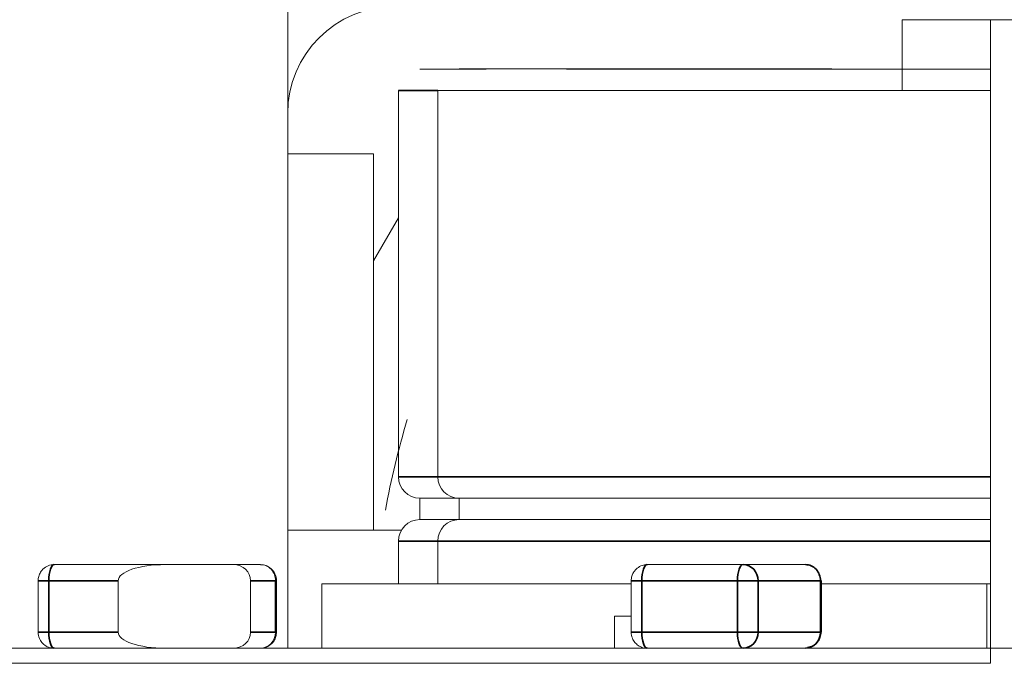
# Model space of a CAD drawing. Header units: millimetres. Extents: x 4 to 1188, y 1 to 840.
# Tile 279 of 299: x 900.153 to 901.465, y 493.929 to 494.8. Entities that reach past the tile are written whole.
import ezdxf

# ---------------------------------------------------------------- set-up
doc = ezdxf.new("R2010")
doc.units = ezdxf.units.MM
doc.layers.add('1', color=7, linetype='Continuous')
doc.styles.add('Arial Unicode MS', font='Arial Unicode MS')
doc.dimstyles.get("Standard").update_dxf_attribs({"dimtxt": 0.18, "dimasz": 0.18, "dimexe": 0.18, "dimexo": 0.0625, "dimgap": 0.09, "dimtad": 0, "dimtih": 1, "dimtoh": 1, "dimdec": 4, "dimzin": 0, "dimdsep": 46, "dimtxsty": 'Standard', "dimcen": 0.09, "dimadec": 0, "dimazin": 0, "dimtfac": 1, "dimtdec": 4, "dimtofl": 0, "dimtmove": 0, "dimatfit": 3, "dimfxl": 0, "dimtolj": 1, "dimtzin": 0, "dimarcsym": 0})

# ---------------------------------------------------------------- blocks, each defined once
blk = doc.blocks.new('_U18')
at = {"layer": '1', "color": 18, "lineweight": 35}
for p, q in [((919.3673, 499.3819), (938.1657, 499.3819)), ((936.1657, 499.3819), (936.1657, 485.8009)), ((891.0282, 485.8009), (938.1657, 485.8009))]:
    blk.add_line(p, q, dxfattribs=at)
at = {"layer": '1', "color": 18, "lineweight": 70}
for points in [[(936.1657, 499.3819), (936.9416, 495.8819), (935.3897, 495.8819)], [(936.1657, 485.8009), (935.3897, 489.3009), (936.9416, 489.3009)]]:
    blk.add_solid(points, dxfattribs=at)
at = {"layer": '1', "color": 18, "linetype": 'Continuous', "lineweight": 13, "insert": (935.7128, 490.5456), "char_height": 3, "attachment_point": 7, "rotation": 90, "line_spacing_factor": 1.047437, "style": 'Arial Unicode MS'}
blk.add_mtext('\\fArial Unicode MS|b0|i0;\\W1.0000;95', dxfattribs=at)

msp = doc.modelspace()

# ---------------------------------------------------------------- hatches: boundary and pattern name
at = {"layer": '1', "linetype": 'Continuous', "lineweight": 35}
h = msp.add_hatch(dxfattribs=at)
h.set_pattern_fill('ANSI31', color=154, scale=1.55, angle=-2.13e-14, style=0)
h.paths.add_polyline_path([(910.7602, 492.2676), (910.7602, 491.839), (908.053, 491.839), (908.053, 492.2676)], flags=0)
edge = h.paths.add_edge_path(flags=0)
edge.add_arc((921.8244, 497.8176), 0.5429, 0, 90, ccw=False)
edge.add_line((922.3673, 497.8176), (922.3673, 496.1247))
edge.add_line((922.3673, 496.1247), (921.9387, 496.1247))
edge.add_line((921.9387, 496.1247), (921.9387, 497.8176))
edge.add_arc((921.8244, 497.8176), 0.1143, 360, 450)
edge.add_line((921.8244, 497.9319), (920.3959, 497.9319))
edge.add_line((920.3959, 497.9319), (920.3959, 498.3605))
edge.add_line((920.3959, 498.3605), (921.8244, 498.3605))
edge = h.paths.add_edge_path(flags=0)
edge.add_arc((900.6244, 497.8176), 0.1143, 90, 180)
edge.add_line((900.5101, 497.8176), (900.5101, 496.1247))
edge.add_line((900.5101, 496.1247), (900.0816, 496.1247))
edge.add_line((900.0816, 496.1247), (900.0816, 497.8176))
edge.add_arc((900.6244, 497.8176), 0.5429, 90, 180, ccw=False)
edge.add_line((900.6244, 498.3605), (902.053, 498.3605))
edge.add_line((902.053, 498.3605), (902.053, 497.9319))
edge.add_line((902.053, 497.9319), (900.6244, 497.9319))
h.paths.add_polyline_path([(911.6887, 491.839), (911.6887, 492.2676), (914.3959, 492.2676), (914.3959, 491.839)], flags=0)
h = msp.add_hatch(dxfattribs=at)
h.set_pattern_fill('ANSI31', color=154, scale=1.55, angle=-2.13e-14, style=0)
h.paths.add_polyline_path([(901.4463, 494.7997), (903.3634, 494.7997), (903.3634, 493.9426), (903.7811, 493.9426), (903.7811, 493.7283), (895.8101, 493.7283), (895.8101, 493.4612), (895.0961, 493.4612), (895.0961, 493.7283), (894.9092, 493.7283), (894.9092, 493.9426), (901.4463, 493.9426)], flags=0)
h = msp.add_hatch(dxfattribs=at)
h.set_pattern_fill('ANSI31', color=154, scale=1.55, angle=29.9848, style=0)
h.paths.add_polyline_path([(905.1948, 493.7283), (905.1948, 493.9624), (905.8695, 493.9624), (905.8695, 493.7283)], flags=0)
h.paths.add_polyline_path([(894.9092, 493.7283), (894.9092, 493.9624), (902.8747, 493.9624), (902.8747, 493.7283)], flags=0)
h.paths.add_polyline_path([(903.0145, 493.7283), (903.0145, 493.9624), (904.7935, 493.9624), (904.7935, 493.7283)], flags=0)

# ---------------------------------------------------------------- linework, layer by layer
at = {"layer": '1', "color": 154, "linetype": 'Continuous', "lineweight": 13}
for p, q in [((900.5101, 493.9623), (900.5101, 495.4105)), ((901.3286, 494.7997), (901.3286, 494.7052)), ((901.3286, 494.7997), (901.4463, 494.7997)), ((901.4463, 493.9426), (901.4463, 494.7997)), ((901.4463, 494.7997), (903.3634, 494.7997)), ((900.6576, 494.7052), (900.6576, 494.1909)), ((900.7099, 494.7052), (900.7099, 494.1909)), ((900.7099, 494.7052), (901.4463, 494.7052)), ((900.6244, 494.6212), (900.5101, 494.6212)), ((900.6244, 494.6212), (900.6244, 494.1195)), ((900.6576, 494.5357), (900.6244, 494.4783)), ((900.6862, 494.1624), (900.6862, 494.1338)), ((900.7385, 494.1624), (900.6862, 494.1624)), ((900.7385, 494.1624), (900.7385, 494.1338)), ((900.7385, 494.1624), (901.4463, 494.1624)), ((900.7385, 494.1338), (900.6862, 494.1338)), ((900.7385, 494.1338), (901.4463, 494.1338)), ((900.6614, 494.1195), (900.5101, 494.1195)), ((900.6576, 494.1052), (900.6576, 494.0481)), ((900.7099, 494.1052), (900.7099, 494.0481)), ((900.1991, 494.0738), (900.2455, 494.0738)), ((900.3469, 494.0738), (900.1991, 494.0738)), ((900.2455, 494.0738), (900.3172, 494.0738)), ((900.3251, 494.0738), (900.3172, 494.0738)), ((900.3276, 494.0741), (900.3244, 494.0741)), ((900.3244, 494.0741), (900.3249, 494.0741)), ((900.3251, 494.0738), (900.3251, 494.0741)), ((900.3313, 494.0741), (900.3359, 494.0741)), ((900.336, 494.0741), (900.3355, 494.0741)), ((900.3377, 494.0741), (900.3448, 494.0741)), ((900.3399, 494.0738), (900.3399, 494.0741)), ((900.3443, 494.0738), (900.3443, 494.0741)), ((900.345, 494.0738), (900.3491, 494.0738)), ((900.3451, 494.0741), (900.3451, 494.0738)), ((900.3469, 494.0738), (900.4379, 494.0738)), ((900.3516, 494.0738), (900.3516, 494.0741)), ((900.3643, 494.0741), (900.3699, 494.0741)), ((900.3668, 494.0738), (900.4737, 494.0738)), ((900.3703, 494.0741), (900.369, 494.0741)), ((900.369, 494.0738), (900.369, 494.0741)), ((900.3713, 494.0738), (900.369, 494.0738)), ((900.3778, 494.0738), (900.3702, 494.0738)), ((900.3706, 494.0741), (900.3752, 494.0741)), ((900.3736, 494.0738), (900.3736, 494.0741)), ((900.3736, 494.0741), (900.3836, 494.0741)), ((900.3779, 494.0741), (900.3736, 494.0741)), ((900.3779, 494.0738), (900.3736, 494.0738)), ((900.3752, 494.0738), (900.3749, 494.0738)), ((900.3778, 494.0741), (900.3778, 494.0738)), ((900.3856, 494.0741), (900.3806, 494.0741)), ((900.3856, 494.0738), (900.3806, 494.0738)), ((900.3836, 494.0741), (900.3999, 494.0741)), ((900.3898, 494.0738), (900.3849, 494.0738)), ((900.3983, 494.0741), (900.3856, 494.0741)), ((900.3983, 494.0738), (900.3856, 494.0738)), ((900.3881, 494.0738), (900.3881, 494.0741)), ((900.3936, 494.0738), (900.3936, 494.0741)), ((900.3945, 494.0738), (900.3936, 494.0738)), ((900.3983, 494.0738), (900.3983, 494.0741)), ((900.3999, 494.0741), (900.3983, 494.0741)), ((900.3999, 494.0738), (900.3983, 494.0738)), ((900.3999, 494.0738), (900.3999, 494.0741)), ((900.4737, 494.0738), (900.4379, 494.0738)), ((901.1167, 494.0738), (900.9892, 494.0738)), ((901.1084, 494.0741), (901.1066, 494.0741)), ((901.1084, 494.0738), (901.1066, 494.0738)), ((901.1084, 494.0738), (901.1084, 494.0741)), ((901.1114, 494.0741), (901.1109, 494.0741)), ((901.1156, 494.0738), (901.1156, 494.0741)), ((901.1998, 494.0738), (901.1167, 494.0738)), ((901.1211, 494.0741), (901.1199, 494.0741)), ((901.1206, 494.0741), (901.1209, 494.0741)), ((901.1206, 494.0738), (901.1209, 494.0738)), ((901.1209, 494.0741), (901.1267, 494.0741)), ((901.1258, 494.0738), (901.1266, 494.0738)), ((901.1269, 494.0741), (901.1259, 494.0741)), ((901.1267, 494.0741), (901.1266, 494.0741)), ((901.1269, 494.0741), (901.1274, 494.0741)), ((901.1269, 494.0738), (901.1274, 494.0738)), ((901.1331, 494.0741), (901.1275, 494.0741)), ((901.1275, 494.0741), (901.1368, 494.0741)), ((901.1301, 494.0741), (901.1306, 494.0741)), ((901.1301, 494.0738), (901.1303, 494.0738)), ((901.1386, 494.0741), (901.1303, 494.0741)), ((901.131, 494.0741), (901.1304, 494.0741)), ((901.1304, 494.0738), (901.1304, 494.0741)), ((901.131, 494.0738), (901.1304, 494.0738)), ((901.1306, 494.0741), (901.1338, 494.0741)), ((901.1384, 494.0741), (901.134, 494.0741)), ((901.134, 494.0738), (901.134, 494.0741)), ((901.1444, 494.0741), (901.1384, 494.0741)), ((901.1384, 494.0738), (901.1384, 494.0741)), ((901.1443, 494.0741), (901.1439, 494.0741)), ((901.1444, 494.0738), (901.1439, 494.0738)), ((901.1444, 494.0738), (901.1444, 494.0741)), ((901.1472, 494.0741), (901.148, 494.0741)), ((901.1474, 494.0741), (901.1474, 494.0741)), ((901.1474, 494.0741), (901.1478, 494.0741)), ((901.1474, 494.0738), (901.1478, 494.0738)), ((901.1483, 494.0741), (901.1479, 494.0741)), ((901.1483, 494.0738), (901.1479, 494.0738)), ((901.1527, 494.0741), (901.1519, 494.0741)), ((901.1519, 494.0738), (901.1519, 494.0741)), ((901.1548, 494.0741), (901.1576, 494.0741)), ((901.158, 494.0741), (901.1576, 494.0741)), ((901.158, 494.0738), (901.1576, 494.0738)), ((901.1624, 494.0741), (901.1616, 494.0741)), ((901.1616, 494.0738), (901.1616, 494.0741)), ((901.1624, 494.0738), (901.1616, 494.0738)), ((900.1776, 494.0524), (900.1776, 493.9838)), ((900.2842, 493.9838), (900.2842, 494.0524)), ((900.4607, 494.0524), (900.4607, 493.9838)), ((900.4951, 493.9838), (900.4951, 494.0524)), ((900.9678, 494.0524), (900.9678, 493.9838)), ((901.2212, 493.9838), (901.2212, 494.0524)), ((900.5557, 494.0481), (900.9678, 494.0481)), ((900.5557, 493.9624), (900.5557, 494.0481)), ((901.2212, 494.0481), (901.4417, 494.0481)), ((901.4417, 494.0481), (901.4463, 494.0481)), ((901.4417, 493.9624), (901.4417, 494.0481)), ((900.9678, 494.0052), (900.9453, 494.0052)), ((900.9453, 493.9624), (900.9453, 494.0052)), ((894.9092, 493.9624), (902.8747, 493.9624)), ((900.4379, 493.9624), (900.3469, 493.9624)), ((900.4379, 493.9624), (900.4737, 493.9624)), ((894.9092, 493.9426), (901.4463, 493.9426))]:
    msp.add_line(p, q, dxfattribs=at)
at = {"layer": '1', "color": 154, "linetype": 'Continuous', "lineweight": 35}
for p, q in [((900.7099, 494.7052), (900.6576, 494.7052)), ((900.7099, 494.1909), (900.6576, 494.1909)), ((900.7099, 494.1909), (901.4463, 494.1909)), ((900.7099, 494.1052), (900.6576, 494.1052)), ((900.7099, 494.1052), (901.4463, 494.1052)), ((900.1917, 494.0524), (900.1776, 494.0524)), ((900.1917, 494.0524), (900.2842, 494.0524)), ((900.1917, 493.9838), (900.1917, 494.0524)), ((900.4607, 494.0524), (900.4938, 494.0524)), ((900.4938, 494.0524), (900.4951, 494.0524)), ((900.4938, 494.0524), (900.4938, 493.9838)), ((900.9819, 494.0524), (900.9678, 494.0524)), ((900.9819, 493.9838), (900.9819, 494.0524)), ((900.9819, 494.0524), (901.1094, 494.0524)), ((901.1369, 494.0524), (901.1094, 494.0524)), ((901.1094, 494.0524), (901.1094, 493.9838)), ((901.1369, 493.9838), (901.1369, 494.0524)), ((901.1369, 494.0524), (901.2199, 494.0524)), ((901.2199, 494.0524), (901.2212, 494.0524)), ((901.2199, 494.0524), (901.2199, 493.9838)), ((900.1917, 493.9838), (900.1776, 493.9838)), ((900.2842, 493.9838), (900.1917, 493.9838)), ((900.4938, 493.9838), (900.4607, 493.9838)), ((900.4938, 493.9838), (900.4951, 493.9838)), ((900.9819, 493.9838), (900.9678, 493.9838)), ((901.1094, 493.9838), (900.9819, 493.9838)), ((901.1094, 493.9838), (901.1369, 493.9838)), ((901.2199, 493.9838), (901.1369, 493.9838)), ((901.2199, 493.9838), (901.2212, 493.9838))]:
    msp.add_line(p, q, dxfattribs=at)
at = {"layer": '1', "color": 154, "linetype": 'Continuous', "lineweight": 13}
for centre, radius, start, end in [((900.653, 494.6747), 0.1429, 90, 180), ((900.6862, 494.1909), 0.0286, 180, 270), ((900.7385, 494.1909), 0.0286, 180, 270), ((900.6862, 494.1052), 0.0286, 90, 180), ((900.7385, 494.1052), 0.0286, 90, 180)]:
    msp.add_arc(centre, radius, start, end, dxfattribs=at)
at = {"layer": '1', "color": 154, "linetype": 'Continuous', "lineweight": 35}
for centre, major_axis, ratio, start_param, end_param in [((900.1991, 494.0524), (0, 0.0214), 0.34202, 0, 1.570796), ((900.9892, 494.0524), (0, 0.0214), 0.34202, 0, 1.570796), ((901.1167, 494.0524), (0, -0.0214), 0.34202, 3.141593, 4.712389), ((901.1167, 494.0524), (0, 0.0214), 0.939693, 4.712389, 6.283185), ((901.1998, 494.0524), (0, -0.0214), 0.939693, 1.570796, 3.141593), ((900.1991, 493.9838), (0, 0.0214), 0.34202, 1.570796, 3.141593), ((900.9892, 493.9838), (0, 0.0214), 0.34202, 1.570796, 3.141593), ((901.1167, 493.9838), (0, -0.0214), 0.34202, 4.712389, 6.283185), ((901.1167, 493.9838), (0, 0.0214), 0.939693, 3.141593, 4.712389), ((901.1998, 493.9838), (0, -0.0214), 0.939693, 0, 1.570796)]:
    msp.add_ellipse(centre, major_axis=major_axis, ratio=ratio, start_param=start_param, end_param=end_param, dxfattribs=at)
at = {"layer": '1', "color": 154, "linetype": 'Continuous', "lineweight": 13}
for centre, major_axis, ratio, start_param, end_param in [((900.3469, 494.0524), (-0.0627, 0), 0.34202, 4.712389, 6.283185), ((900.4379, 494.0524), (-0.0228, 0), 0.939693, 3.141593, 4.712389), ((900.4737, 494.0524), (0, -0.0214), 0.939693, 1.570796, 3.141593), ((900.3469, 493.9838), (0.0627, 0), 0.34202, 3.141593, 4.712389), ((900.4379, 493.9838), (0.0228, 0), 0.939693, 4.712389, 6.283185), ((900.4737, 493.9838), (0, -0.0214), 0.939693, 0, 1.570796)]:
    msp.add_ellipse(centre, major_axis=major_axis, ratio=ratio, start_param=start_param, end_param=end_param, dxfattribs=at)
for points, degree, knots in [([(900.7744, 494.7338), (900.7381, 494.7338), (900.7163, 494.7338), (900.6891, 494.7338), (900.6849, 494.7338), (900.6919, 494.7338)], 2, [0, 0, 0, 0.4, 0.4, 0.8, 1, 1, 1]), ([(900.7388, 494.7345), (900.7367, 494.7345), (900.7487, 494.7345), (900.7627, 494.7345), (900.7946, 494.7345), (900.8306, 494.7345), (900.8852, 494.7345), (900.934, 494.7345), (900.9924, 494.7345)], 2, [0, 0, 0, 0.260723, 0.260723, 0.521446, 0.521446, 0.782169, 0.782169, 1, 1, 1]), ([(901.2349, 494.7345), (901.1705, 494.7345), (901.1026, 494.7345), (901.0305, 494.7345), (900.9628, 494.7345), (900.9027, 494.7345), (900.8517, 494.7345), (900.8401, 494.7345), (900.8291, 494.7345)], 2, [0, 0, 0, 0.280461, 0.280461, 0.597832, 0.597832, 0.915202, 0.915202, 1, 1, 1]), ([(901.4465, 494.7338), (901.4123, 494.7338), (901.3317, 494.7338), (901.2873, 494.7338), (901.2044, 494.7338), (901.1181, 494.7338), (901.0452, 494.7338), (900.9793, 494.7338), (900.926, 494.7338), (900.8815, 494.7338)], 2, [0, 0, 0, 0.122009, 0.247437, 0.247437, 0.498291, 0.498291, 0.749146, 0.749146, 1, 1, 1]), ([(900.1986, 494.0735), (900.198, 494.0736), (900.1947, 494.0739), (900.1887, 494.0716), (900.1828, 494.067), (900.1792, 494.0611), (900.1778, 494.0563), (900.1776, 494.0533), (900.1776, 494.0524)], 3, [0, 0, 0, 0, 0.055319, 0.300234, 0.552407, 0.731697, 0.911888, 1, 1, 1, 1]), ([(900.3251, 494.0741), (900.3247, 494.0741), (900.3239, 494.0741), (900.3228, 494.0741), (900.3218, 494.0741), (900.3209, 494.0741), (900.32, 494.0741), (900.3193, 494.0741), (900.3187, 494.0741), (900.3182, 494.0741), (900.3177, 494.0741), (900.3174, 494.0741), (900.3172, 494.0741), (900.3171, 494.0741), (900.3171, 494.0741), (900.3173, 494.0741), (900.3175, 494.0741), (900.3178, 494.0741), (900.3179, 494.0741)], 3, [0, 0, 0, 0, 0.070442, 0.138089, 0.203178, 0.266139, 0.327929, 0.38919, 0.450254, 0.512347, 0.573843, 0.633933, 0.69346, 0.752479, 0.812386, 0.87307, 0.935184, 1, 1, 1, 1]), ([(900.3179, 494.0741), (900.318, 494.0741), (900.3182, 494.0741), (900.3186, 494.0741), (900.319, 494.0741), (900.3194, 494.0741), (900.3199, 494.0741), (900.3204, 494.0741), (900.321, 494.0741), (900.3216, 494.0741), (900.3223, 494.0741), (900.323, 494.0741), (900.3237, 494.0741), (900.3244, 494.0741), (900.3252, 494.0741), (900.326, 494.0741), (900.3268, 494.0741), (900.3273, 494.0741), (900.3276, 494.0741)], 3, [0, 0, 0, 0, 0.069834, 0.137027, 0.201482, 0.26454, 0.325973, 0.386386, 0.445761, 0.505612, 0.565114, 0.62475, 0.684179, 0.744219, 0.805179, 0.868395, 0.933204, 1, 1, 1, 1]), ([(900.3266, 494.0741), (900.3263, 494.0741), (900.3257, 494.0741), (900.3248, 494.0741), (900.324, 494.0741), (900.3233, 494.0741), (900.3227, 494.0741), (900.3222, 494.0741), (900.3219, 494.0741), (900.3218, 494.0741), (900.3218, 494.0741), (900.3219, 494.0741), (900.322, 494.0741), (900.3222, 494.0741), (900.3223, 494.0741)], 3, [0, 0, 0, 0, 0.085719, 0.171409, 0.258144, 0.346929, 0.433983, 0.516734, 0.597416, 0.678635, 0.760267, 0.840143, 0.920177, 1, 1, 1, 1]), ([(900.3223, 494.0741), (900.3224, 494.0741), (900.3226, 494.0741), (900.3229, 494.0741), (900.3233, 494.0741), (900.3237, 494.0741), (900.3241, 494.0741), (900.3247, 494.0741), (900.3252, 494.0741), (900.3258, 494.0741), (900.3264, 494.0741), (900.327, 494.0741), (900.3277, 494.0741), (900.3284, 494.0741), (900.3291, 494.0741), (900.3298, 494.0741), (900.3305, 494.0741), (900.331, 494.0741), (900.3313, 494.0741)], 3, [0, 0, 0, 0, 0.066317, 0.129769, 0.19137, 0.251932, 0.311622, 0.370964, 0.430518, 0.491181, 0.552101, 0.612139, 0.672483, 0.733576, 0.79644, 0.860911, 0.929048, 1, 1, 1, 1]), ([(900.3249, 494.0741), (900.325, 494.0741), (900.3252, 494.0741), (900.3257, 494.0741), (900.3262, 494.0741), (900.3268, 494.0741), (900.3274, 494.0741), (900.3281, 494.0741), (900.3289, 494.0741), (900.3298, 494.0741), (900.3307, 494.0741), (900.3316, 494.0741), (900.3326, 494.0741), (900.3336, 494.0741), (900.3346, 494.0741), (900.3356, 494.0741), (900.3367, 494.0741), (900.3374, 494.0741), (900.3377, 494.0741)], 3, [0, 0, 0, 0, 0.062131, 0.121966, 0.18057, 0.238576, 0.296, 0.354359, 0.413781, 0.475098, 0.53728, 0.598918, 0.661235, 0.724322, 0.789217, 0.856397, 0.926508, 1, 1, 1, 1]), ([(900.3399, 494.0741), (900.3398, 494.0741), (900.3395, 494.0741), (900.339, 494.0741), (900.3384, 494.0741), (900.3377, 494.0741), (900.3369, 494.0741), (900.3361, 494.0741), (900.3352, 494.0741), (900.3342, 494.0741), (900.3331, 494.0741), (900.3321, 494.0741), (900.331, 494.0741), (900.3298, 494.0741), (900.3287, 494.0741), (900.3275, 494.0741), (900.3263, 494.0741), (900.3255, 494.0741), (900.3251, 494.0741)], 3, [0, 0, 0, 0, 0.0636, 0.125297, 0.185569, 0.244698, 0.303717, 0.36292, 0.4233, 0.485177, 0.547083, 0.608525, 0.669965, 0.732299, 0.79565, 0.861055, 0.929122, 1, 1, 1, 1]), ([(900.3399, 494.0738), (900.3398, 494.0738), (900.3395, 494.0738), (900.339, 494.0738), (900.3384, 494.0738), (900.3377, 494.0738), (900.3369, 494.0738), (900.3361, 494.0738), (900.3352, 494.0738), (900.3342, 494.0738), (900.3331, 494.0738), (900.3321, 494.0738), (900.331, 494.0738), (900.3298, 494.0738), (900.3287, 494.0738), (900.3275, 494.0738), (900.3263, 494.0738), (900.3255, 494.0738), (900.3251, 494.0738)], 3, [0, 0, 0, 0, 0.0636, 0.125297, 0.185569, 0.244698, 0.303717, 0.36292, 0.4233, 0.485177, 0.547083, 0.608525, 0.669965, 0.732299, 0.79565, 0.861055, 0.929122, 1, 1, 1, 1]), ([(900.3355, 494.0741), (900.3355, 494.0741), (900.3353, 494.0741), (900.3349, 494.0741), (900.3346, 494.0741), (900.3342, 494.0741), (900.3337, 494.0741), (900.3332, 494.0741), (900.3327, 494.0741), (900.3321, 494.0741), (900.3315, 494.0741), (900.3308, 494.0741), (900.3302, 494.0741), (900.3295, 494.0741), (900.3288, 494.0741), (900.328, 494.0741), (900.3273, 494.0741), (900.3268, 494.0741), (900.3266, 494.0741)], 3, [0, 0, 0, 0, 0.066572, 0.13029, 0.192297, 0.252922, 0.312507, 0.371488, 0.430679, 0.491399, 0.55197, 0.611245, 0.671453, 0.732173, 0.795077, 0.860442, 0.928163, 1, 1, 1, 1]), ([(900.3328, 494.0741), (900.3326, 494.0741), (900.3322, 494.0741), (900.3317, 494.0741), (900.3311, 494.0741), (900.3307, 494.0741), (900.3303, 494.0741), (900.3299, 494.0741), (900.3296, 494.0741), (900.3293, 494.0741), (900.329, 494.0741), (900.3289, 494.0741), (900.329, 494.0741), (900.3292, 494.0741), (900.3293, 494.0741)], 3, [0, 0, 0, 0, 0.076073, 0.148412, 0.216418, 0.281164, 0.343381, 0.404328, 0.463673, 0.52286, 0.638732, 0.753818, 0.872606, 1, 1, 1, 1]), ([(900.3293, 494.0741), (900.3294, 494.0741), (900.3297, 494.0741), (900.3303, 494.0741), (900.331, 494.0741), (900.3318, 494.0741), (900.3324, 494.0741), (900.3329, 494.0741), (900.3334, 494.0741), (900.334, 494.0741), (900.3346, 494.0741), (900.3351, 494.0741), (900.3357, 494.0741), (900.3361, 494.0741), (900.3363, 494.0741)], 3, [0, 0, 0, 0, 0.118287, 0.232233, 0.346524, 0.465805, 0.527138, 0.589344, 0.651742, 0.715748, 0.781761, 0.851382, 0.923764, 1, 1, 1, 1]), ([(900.3398, 494.0741), (900.3397, 494.0741), (900.3395, 494.0741), (900.3389, 494.0741), (900.3381, 494.0741), (900.3374, 494.0741), (900.3368, 494.0741), (900.3363, 494.0741), (900.3357, 494.0741), (900.3352, 494.0741), (900.3346, 494.0741), (900.3341, 494.0741), (900.3334, 494.0741), (900.333, 494.0741), (900.3328, 494.0741)], 3, [0, 0, 0, 0, 0.121251, 0.236225, 0.351248, 0.46958, 0.530064, 0.590153, 0.652342, 0.715003, 0.781621, 0.850161, 0.923157, 1, 1, 1, 1]), ([(900.3363, 494.0741), (900.3365, 494.0741), (900.3369, 494.0741), (900.3375, 494.0741), (900.338, 494.0741), (900.3384, 494.0741), (900.3388, 494.0741), (900.3392, 494.0741), (900.3395, 494.0741), (900.3398, 494.0741), (900.3401, 494.0741), (900.3402, 494.0741), (900.3402, 494.0741), (900.3399, 494.0741), (900.3398, 494.0741)], 3, [0, 0, 0, 0, 0.074627, 0.14464, 0.212124, 0.276993, 0.339648, 0.40073, 0.46211, 0.523286, 0.642551, 0.758565, 0.876614, 1, 1, 1, 1]), ([(900.3367, 494.0741), (900.337, 494.0741), (900.3374, 494.0741), (900.338, 494.0741), (900.3385, 494.0741), (900.339, 494.0741), (900.3394, 494.0741), (900.3398, 494.0741), (900.3401, 494.0741), (900.3403, 494.0741), (900.3405, 494.0741), (900.3406, 494.0741), (900.3406, 494.0741), (900.3406, 494.0741), (900.3406, 494.0741), (900.3404, 494.0741), (900.3402, 494.0741), (900.34, 494.0741), (900.3399, 494.0741)], 3, [0, 0, 0, 0, 0.069013, 0.135236, 0.199611, 0.262419, 0.323723, 0.383765, 0.443773, 0.503795, 0.563823, 0.623484, 0.683469, 0.743591, 0.805727, 0.868616, 0.933278, 1, 1, 1, 1]), ([(900.3443, 494.0741), (900.3442, 494.0741), (900.3439, 494.0741), (900.3432, 494.0741), (900.3425, 494.0741), (900.3416, 494.0741), (900.3405, 494.0741), (900.3394, 494.0741), (900.3381, 494.0741), (900.3372, 494.0741), (900.3367, 494.0741)], 3, [0, 0, 0, 0, 0.124835, 0.244778, 0.360989, 0.477964, 0.596922, 0.721591, 0.855098, 1, 1, 1, 1]), ([(900.3451, 494.0741), (900.345, 494.0741), (900.3447, 494.0741), (900.3446, 494.0741), (900.3445, 494.0741), (900.3447, 494.0741), (900.345, 494.0741), (900.3455, 494.0741), (900.3461, 494.0741), (900.3466, 494.0741), (900.3469, 494.0741)], 3, [0, 0, 0, 0, 0.097421, 0.200886, 0.311172, 0.429798, 0.55774, 0.694715, 0.84213, 1, 1, 1, 1]), ([(900.3516, 494.0741), (900.3512, 494.0741), (900.3504, 494.0741), (900.3494, 494.0741), (900.3484, 494.0741), (900.3475, 494.0741), (900.3467, 494.0741), (900.3461, 494.0741), (900.3455, 494.0741), (900.3452, 494.0741), (900.3451, 494.0741)], 3, [0, 0, 0, 0, 0.137903, 0.268873, 0.395178, 0.517089, 0.636743, 0.756222, 0.876628, 1, 1, 1, 1]), ([(900.3516, 494.0738), (900.3512, 494.0738), (900.3504, 494.0738), (900.3494, 494.0738), (900.3484, 494.0738), (900.3475, 494.0738), (900.3467, 494.0738), (900.3461, 494.0738), (900.3455, 494.0738), (900.3452, 494.0738), (900.3451, 494.0738)], 3, [0, 0, 0, 0, 0.137903, 0.268873, 0.395178, 0.517089, 0.636743, 0.756222, 0.876628, 1, 1, 1, 1]), ([(900.3469, 494.0741), (900.3471, 494.0741), (900.3474, 494.0741), (900.348, 494.0741), (900.3486, 494.0741), (900.3492, 494.0741), (900.3498, 494.0741), (900.3504, 494.0741), (900.3511, 494.0741), (900.3517, 494.0741), (900.3524, 494.0741), (900.353, 494.0741), (900.3538, 494.0741), (900.3545, 494.0741), (900.3552, 494.0741), (900.3559, 494.0741), (900.3567, 494.0741), (900.3575, 494.0741), (900.3583, 494.0741), (900.3591, 494.0741), (900.3599, 494.0741), (900.3608, 494.0741), (900.3616, 494.0741), (900.3625, 494.0741), (900.3634, 494.0741), (900.364, 494.0741), (900.3643, 494.0741)], 3, [0, 0, 0, 0, 0.063114, 0.123615, 0.180974, 0.235261, 0.287101, 0.336031, 0.382382, 0.426334, 0.468211, 0.50825, 0.546628, 0.58365, 0.618994, 0.653583, 0.687156, 0.720422, 0.75323, 0.78626, 0.819504, 0.853545, 0.888308, 0.923996, 0.96135, 1, 1, 1, 1]), ([(900.353, 494.0741), (900.3528, 494.0741), (900.3524, 494.0741), (900.3518, 494.0741), (900.3512, 494.0741), (900.3507, 494.0741), (900.3502, 494.0741), (900.3499, 494.0741), (900.3495, 494.0741), (900.3492, 494.0741), (900.349, 494.0741), (900.349, 494.0741), (900.3491, 494.0741), (900.3493, 494.0741), (900.3496, 494.0741), (900.3501, 494.0741), (900.3506, 494.0741), (900.3511, 494.0741), (900.3513, 494.0741)], 3, [0, 0, 0, 0, 0.040773, 0.080851, 0.120114, 0.160024, 0.200507, 0.242303, 0.286488, 0.332651, 0.383767, 0.443091, 0.510974, 0.588295, 0.675908, 0.773346, 0.881594, 1, 1, 1, 1]), ([(900.3513, 494.0741), (900.3516, 494.0741), (900.352, 494.0741), (900.3528, 494.0741), (900.3535, 494.0741), (900.3543, 494.0741), (900.355, 494.0741), (900.3558, 494.0741), (900.3565, 494.0741), (900.3571, 494.0741), (900.3574, 494.0741)], 3, [0, 0, 0, 0, 0.170464, 0.327198, 0.470509, 0.6006, 0.717486, 0.822846, 0.916112, 1, 1, 1, 1]), ([(900.369, 494.0741), (900.3688, 494.0741), (900.3685, 494.0741), (900.3679, 494.0741), (900.3673, 494.0741), (900.3667, 494.0741), (900.3661, 494.0741), (900.3655, 494.0741), (900.3649, 494.0741), (900.3642, 494.0741), (900.3635, 494.0741), (900.3629, 494.0741), (900.3622, 494.0741), (900.3615, 494.0741), (900.3607, 494.0741), (900.36, 494.0741), (900.3592, 494.0741), (900.3585, 494.0741), (900.3577, 494.0741), (900.3568, 494.0741), (900.356, 494.0741), (900.3552, 494.0741), (900.3543, 494.0741), (900.3534, 494.0741), (900.3525, 494.0741), (900.3519, 494.0741), (900.3516, 494.0741)], 3, [0, 0, 0, 0, 0.062874, 0.122837, 0.179657, 0.23396, 0.285595, 0.334513, 0.380905, 0.424895, 0.466529, 0.506488, 0.545032, 0.581831, 0.617448, 0.652067, 0.68588, 0.719175, 0.752182, 0.78524, 0.818656, 0.852548, 0.887626, 0.923635, 0.961022, 1, 1, 1, 1]), ([(900.369, 494.0738), (900.3688, 494.0738), (900.3685, 494.0738), (900.3679, 494.0738), (900.3673, 494.0738), (900.3667, 494.0738), (900.3661, 494.0738), (900.3655, 494.0738), (900.3649, 494.0738), (900.3642, 494.0738), (900.3635, 494.0738), (900.3629, 494.0738), (900.3622, 494.0738), (900.3615, 494.0738), (900.3607, 494.0738), (900.36, 494.0738), (900.3592, 494.0738), (900.3585, 494.0738), (900.3577, 494.0738), (900.3568, 494.0738), (900.356, 494.0738), (900.3552, 494.0738), (900.3543, 494.0738), (900.3534, 494.0738), (900.3525, 494.0738), (900.3519, 494.0738), (900.3516, 494.0738)], 3, [0, 0, 0, 0, 0.062874, 0.122837, 0.179657, 0.23396, 0.285595, 0.334513, 0.380905, 0.424895, 0.466529, 0.506488, 0.545032, 0.581831, 0.617448, 0.652067, 0.68588, 0.719175, 0.752182, 0.78524, 0.818656, 0.852548, 0.887626, 0.923635, 0.961022, 1, 1, 1, 1]), ([(900.3646, 494.0741), (900.3643, 494.0741), (900.3639, 494.0741), (900.3631, 494.0741), (900.3624, 494.0741), (900.3616, 494.0741), (900.3609, 494.0741), (900.3602, 494.0741), (900.3595, 494.0741), (900.3587, 494.0741), (900.358, 494.0741), (900.3573, 494.0741), (900.3566, 494.0741), (900.3559, 494.0741), (900.3552, 494.0741), (900.3544, 494.0741), (900.3537, 494.0741), (900.3533, 494.0741), (900.353, 494.0741)], 3, [0, 0, 0, 0, 0.118432, 0.226295, 0.323755, 0.41098, 0.488319, 0.556611, 0.615569, 0.667048, 0.713541, 0.757735, 0.79954, 0.839813, 0.879732, 0.91913, 0.959218, 1, 1, 1, 1]), ([(900.3574, 494.0741), (900.3576, 494.0741), (900.358, 494.0741), (900.3587, 494.0741), (900.3594, 494.0741), (900.36, 494.0741), (900.3607, 494.0741), (900.3614, 494.0741), (900.3621, 494.0741), (900.3626, 494.0741), (900.3628, 494.0741)], 3, [0, 0, 0, 0, 0.134393, 0.262803, 0.38593, 0.507853, 0.627247, 0.748261, 0.872335, 1, 1, 1, 1]), ([(900.3628, 494.0741), (900.3631, 494.0741), (900.3635, 494.0741), (900.3642, 494.0741), (900.3648, 494.0741), (900.3653, 494.0741), (900.3657, 494.0741), (900.3661, 494.0741), (900.3664, 494.0741), (900.3667, 494.0741), (900.3668, 494.0741), (900.3669, 494.0741), (900.3668, 494.0741), (900.3666, 494.0741), (900.3663, 494.0741), (900.3658, 494.0741), (900.3653, 494.0741), (900.3648, 494.0741), (900.3646, 494.0741)], 3, [0, 0, 0, 0, 0.043119, 0.084777, 0.125232, 0.166126, 0.207413, 0.250196, 0.294277, 0.341348, 0.392964, 0.452351, 0.519819, 0.596849, 0.682952, 0.778459, 0.884371, 1, 1, 1, 1]), ([(900.3778, 494.0741), (900.3774, 494.0741), (900.3767, 494.0741), (900.3757, 494.0741), (900.3747, 494.0741), (900.3739, 494.0741), (900.3731, 494.0741), (900.3724, 494.0741), (900.3718, 494.0741), (900.3713, 494.0741), (900.3709, 494.0741), (900.3705, 494.0741), (900.3703, 494.0741), (900.3702, 494.0741), (900.3701, 494.0741), (900.3702, 494.0741), (900.3703, 494.0741), (900.3705, 494.0741), (900.3706, 494.0741)], 3, [0, 0, 0, 0, 0.069298, 0.135561, 0.199671, 0.261716, 0.322662, 0.382907, 0.443032, 0.503501, 0.563724, 0.62398, 0.683629, 0.743848, 0.805192, 0.867649, 0.932778, 1, 1, 1, 1]), ([(900.3752, 494.0741), (900.3751, 494.0741), (900.3751, 494.0741), (900.375, 494.0741), (900.3749, 494.0741), (900.3749, 494.0741), (900.375, 494.0741), (900.3751, 494.0741), (900.3753, 494.0741), (900.3756, 494.0741), (900.3758, 494.0741), (900.3762, 494.0741), (900.3766, 494.0741), (900.377, 494.0741), (900.3775, 494.0741), (900.378, 494.0741), (900.3786, 494.0741), (900.379, 494.0741), (900.3793, 494.0741)], 3, [0, 0, 0, 0, 0.077361, 0.15048, 0.219977, 0.286681, 0.349678, 0.41068, 0.469427, 0.526756, 0.583142, 0.638824, 0.695263, 0.752696, 0.810849, 0.871356, 0.934436, 1, 1, 1, 1]), ([(900.3881, 494.0741), (900.3877, 494.0741), (900.3869, 494.0741), (900.3857, 494.0741), (900.3844, 494.0741), (900.3831, 494.0741), (900.3818, 494.0741), (900.3805, 494.0741), (900.3791, 494.0741), (900.3782, 494.0741), (900.3778, 494.0741)], 3, [0, 0, 0, 0, 0.127893, 0.251579, 0.372793, 0.492778, 0.61359, 0.737809, 0.86618, 1, 1, 1, 1]), ([(900.3881, 494.0738), (900.3877, 494.0738), (900.3869, 494.0738), (900.3857, 494.0738), (900.3844, 494.0738), (900.3831, 494.0738), (900.3818, 494.0738), (900.3805, 494.0738), (900.3791, 494.0738), (900.3782, 494.0738), (900.3778, 494.0738)], 3, [0, 0, 0, 0, 0.127893, 0.251579, 0.372793, 0.492778, 0.61359, 0.737809, 0.86618, 1, 1, 1, 1]), ([(900.3849, 494.0741), (900.3846, 494.0741), (900.3839, 494.0741), (900.3829, 494.0741), (900.3819, 494.0741), (900.381, 494.0741), (900.3802, 494.0741), (900.3794, 494.0741), (900.3786, 494.0741), (900.3781, 494.0741), (900.3779, 494.0741)], 3, [0, 0, 0, 0, 0.14786, 0.283561, 0.412369, 0.534236, 0.652692, 0.768663, 0.883652, 1, 1, 1, 1]), ([(900.3849, 494.0738), (900.3846, 494.0738), (900.3839, 494.0738), (900.3829, 494.0738), (900.3819, 494.0738), (900.381, 494.0738), (900.3802, 494.0738), (900.3794, 494.0738), (900.3786, 494.0738), (900.3781, 494.0738), (900.3779, 494.0738)], 3, [0, 0, 0, 0, 0.14786, 0.283561, 0.412369, 0.534236, 0.652692, 0.768663, 0.883652, 1, 1, 1, 1]), ([(900.3793, 494.0741), (900.3795, 494.0741), (900.38, 494.0741), (900.3808, 494.0741), (900.3816, 494.0741), (900.3823, 494.0741), (900.3831, 494.0741), (900.3838, 494.0741), (900.3845, 494.0741), (900.3852, 494.0741), (900.3858, 494.0741), (900.3864, 494.0741), (900.387, 494.0741), (900.3875, 494.0741), (900.388, 494.0741), (900.3884, 494.0741), (900.3888, 494.0741), (900.389, 494.0741), (900.3891, 494.0741)], 3, [0, 0, 0, 0, 0.065801, 0.128677, 0.188676, 0.247598, 0.304849, 0.361786, 0.419523, 0.478682, 0.53877, 0.598799, 0.660184, 0.722952, 0.787993, 0.855404, 0.926153, 1, 1, 1, 1]), ([(900.3806, 494.0741), (900.3809, 494.0741), (900.3815, 494.0741), (900.3824, 494.0741), (900.3833, 494.0741), (900.3842, 494.0741), (900.3851, 494.0741), (900.3859, 494.0741), (900.3868, 494.0741), (900.3873, 494.0741), (900.3876, 494.0741)], 3, [0, 0, 0, 0, 0.136729, 0.268515, 0.395529, 0.52, 0.640496, 0.761236, 0.880107, 1, 1, 1, 1]), ([(900.3891, 494.0741), (900.3892, 494.0741), (900.3894, 494.0741), (900.3896, 494.0741), (900.3897, 494.0741), (900.3898, 494.0741), (900.3898, 494.0741), (900.3897, 494.0741), (900.3896, 494.0741), (900.3894, 494.0741), (900.3891, 494.0741), (900.3887, 494.0741), (900.3883, 494.0741), (900.3877, 494.0741), (900.3871, 494.0741), (900.3865, 494.0741), (900.3857, 494.0741), (900.3852, 494.0741), (900.3849, 494.0741)], 3, [0, 0, 0, 0, 0.072866, 0.141887, 0.207453, 0.270438, 0.331641, 0.390108, 0.448069, 0.505503, 0.562488, 0.619084, 0.676416, 0.735452, 0.796241, 0.860406, 0.928305, 1, 1, 1, 1]), ([(900.3876, 494.0741), (900.3879, 494.0741), (900.3886, 494.0741), (900.3896, 494.0741), (900.3904, 494.0741), (900.3912, 494.0741), (900.392, 494.0741), (900.3926, 494.0741), (900.3932, 494.0741), (900.3936, 494.0741), (900.394, 494.0741), (900.3943, 494.0741), (900.3945, 494.0741), (900.3945, 494.0741), (900.3945, 494.0741), (900.3943, 494.0741), (900.394, 494.0741), (900.3938, 494.0741), (900.3936, 494.0741)], 3, [0, 0, 0, 0, 0.061997, 0.122088, 0.181375, 0.239508, 0.297836, 0.35688, 0.417282, 0.47964, 0.5425, 0.604962, 0.666991, 0.730216, 0.794173, 0.860458, 0.928578, 1, 1, 1, 1]), ([(900.3936, 494.0741), (900.3935, 494.0741), (900.3932, 494.0741), (900.3927, 494.0741), (900.3921, 494.0741), (900.3914, 494.0741), (900.3907, 494.0741), (900.3899, 494.0741), (900.389, 494.0741), (900.3884, 494.0741), (900.3881, 494.0741)], 3, [0, 0, 0, 0, 0.132462, 0.26165, 0.387547, 0.510782, 0.632675, 0.75466, 0.876523, 1, 1, 1, 1]), ([(900.3936, 494.0738), (900.3935, 494.0738), (900.3932, 494.0738), (900.3927, 494.0738), (900.3921, 494.0738), (900.3914, 494.0738), (900.3907, 494.0738), (900.3899, 494.0738), (900.389, 494.0738), (900.3884, 494.0738), (900.3881, 494.0738)], 3, [0, 0, 0, 0, 0.132462, 0.26165, 0.387547, 0.510782, 0.632675, 0.75466, 0.876523, 1, 1, 1, 1]), ([(900.4951, 494.0524), (900.4951, 494.0553), (900.4942, 494.0595), (900.491, 494.0655), (900.4864, 494.0701), (900.4801, 494.0733), (900.4757, 494.0736), (900.4737, 494.0735)], 3, [0, 0, 0, 0, 0.253368, 0.387166, 0.60048, 0.829589, 1, 1, 1, 1]), ([(900.9889, 494.0735), (900.9873, 494.0736), (900.9833, 494.0734), (900.9772, 494.0706), (900.9723, 494.066), (900.9693, 494.0609), (900.968, 494.0564), (900.9678, 494.0534), (900.9678, 494.0524)], 3, [0, 0, 0, 0, 0.140375, 0.368638, 0.582541, 0.733223, 0.904583, 1, 1, 1, 1]), ([(901.1156, 494.0741), (901.1152, 494.0741), (901.1144, 494.0741), (901.1134, 494.0741), (901.1124, 494.0741), (901.1114, 494.0741), (901.1106, 494.0741), (901.1098, 494.0741), (901.1091, 494.0741), (901.1086, 494.0741), (901.1084, 494.0741)], 3, [0, 0, 0, 0, 0.132462, 0.26165, 0.387547, 0.510782, 0.632675, 0.75466, 0.876523, 1, 1, 1, 1]), ([(901.1199, 494.0741), (901.1196, 494.0741), (901.1191, 494.0741), (901.1184, 494.0741), (901.1176, 494.0741), (901.1169, 494.0741), (901.1163, 494.0741), (901.1156, 494.0741), (901.1151, 494.0741), (901.1145, 494.0741), (901.114, 494.0741), (901.1135, 494.0741), (901.1131, 494.0741), (901.1126, 494.0741), (901.1123, 494.0741), (901.1119, 494.0741), (901.1117, 494.0741), (901.1115, 494.0741), (901.1114, 494.0741)], 3, [0, 0, 0, 0, 0.077361, 0.15048, 0.219977, 0.286681, 0.349678, 0.41068, 0.469427, 0.526756, 0.583142, 0.638824, 0.695263, 0.752696, 0.810849, 0.871356, 0.934436, 1, 1, 1, 1]), ([(901.1304, 494.0741), (901.1303, 494.0741), (901.13, 494.0741), (901.1295, 494.0741), (901.1289, 494.0741), (901.1282, 494.0741), (901.1274, 494.0741), (901.1266, 494.0741), (901.1257, 494.0741), (901.1247, 494.0741), (901.1236, 494.0741), (901.1225, 494.0741), (901.1214, 494.0741), (901.1203, 494.0741), (901.1191, 494.0741), (901.118, 494.0741), (901.1168, 494.0741), (901.116, 494.0741), (901.1156, 494.0741)], 3, [0, 0, 0, 0, 0.061997, 0.122088, 0.181375, 0.239508, 0.297836, 0.35688, 0.417282, 0.47964, 0.5425, 0.604962, 0.666991, 0.730216, 0.794173, 0.860458, 0.928578, 1, 1, 1, 1]), ([(901.1304, 494.0741), (901.1299, 494.0741), (901.1289, 494.0741), (901.1276, 494.0741), (901.1263, 494.0741), (901.1251, 494.0741), (901.1239, 494.0741), (901.1229, 494.0741), (901.1219, 494.0741), (901.121, 494.0741), (901.1202, 494.0741), (901.1195, 494.0741), (901.1188, 494.0741), (901.1182, 494.0741), (901.1177, 494.0741), (901.1173, 494.0741), (901.1169, 494.0741), (901.1166, 494.0741), (901.1164, 494.0741), (901.1163, 494.0741), (901.1162, 494.0741), (901.1162, 494.0741), (901.1162, 494.0741), (901.1162, 494.0741)], 3, [0, 0, 0, 0, 0.073237, 0.143083, 0.209269, 0.272523, 0.332669, 0.38965, 0.443688, 0.494929, 0.543425, 0.589971, 0.634867, 0.677733, 0.71922, 0.759545, 0.798931, 0.837714, 0.876161, 0.914669, 0.953593, 0.99307, 1, 1, 1, 1]), ([(901.1519, 494.0741), (901.1517, 494.0741), (901.1514, 494.0741), (901.1507, 494.0741), (901.1499, 494.0741), (901.149, 494.0741), (901.148, 494.0741), (901.147, 494.0741), (901.1458, 494.0741), (901.1445, 494.0741), (901.1432, 494.0741), (901.1418, 494.0741), (901.1403, 494.0741), (901.139, 494.0741), (901.1379, 494.0741), (901.137, 494.0741), (901.136, 494.0741), (901.135, 494.0741), (901.1339, 494.0741), (901.1328, 494.0741), (901.1316, 494.0741), (901.1308, 494.0741), (901.1304, 494.0741)], 3, [0, 0, 0, 0, 0.056724, 0.111437, 0.164368, 0.216435, 0.267641, 0.31736, 0.367473, 0.41821, 0.471404, 0.527966, 0.588061, 0.652134, 0.686345, 0.723264, 0.76261, 0.804739, 0.84943, 0.896711, 0.94689, 1, 1, 1, 1]), ([(901.1443, 494.0741), (901.1441, 494.0741), (901.1438, 494.0741), (901.1432, 494.0741), (901.1426, 494.0741), (901.1419, 494.0741), (901.1413, 494.0741), (901.1406, 494.0741), (901.1399, 494.0741), (901.1392, 494.0741), (901.1385, 494.0741), (901.1377, 494.0741), (901.137, 494.0741), (901.1362, 494.0741), (901.1354, 494.0741), (901.1347, 494.0741), (901.1339, 494.0741), (901.1333, 494.0741), (901.1331, 494.0741)], 3, [0, 0, 0, 0, 0.069013, 0.135236, 0.199611, 0.262419, 0.323723, 0.383765, 0.443773, 0.503795, 0.563823, 0.623484, 0.683469, 0.743591, 0.805727, 0.868616, 0.933278, 1, 1, 1, 1]), ([(901.1368, 494.0741), (901.1375, 494.0741), (901.1387, 494.0741), (901.1405, 494.0741), (901.1421, 494.0741), (901.1435, 494.0741), (901.1447, 494.0741), (901.1457, 494.0741), (901.1466, 494.0741), (901.147, 494.0741), (901.1472, 494.0741)], 3, [0, 0, 0, 0, 0.170464, 0.327198, 0.470509, 0.6006, 0.717486, 0.822846, 0.916112, 1, 1, 1, 1]), ([(901.1492, 494.0741), (901.1488, 494.0741), (901.1481, 494.0741), (901.1471, 494.0741), (901.1462, 494.0741), (901.1455, 494.0741), (901.145, 494.0741), (901.1446, 494.0741), (901.1443, 494.0741), (901.1443, 494.0741), (901.1443, 494.0741)], 3, [0, 0, 0, 0, 0.124835, 0.244778, 0.360989, 0.477964, 0.596922, 0.721591, 0.855098, 1, 1, 1, 1]), ([(901.1478, 494.0741), (901.1479, 494.0741), (901.1481, 494.0741), (901.1483, 494.0741), (901.1486, 494.0741), (901.149, 494.0741), (901.1494, 494.0741), (901.1498, 494.0741), (901.1502, 494.0741), (901.1508, 494.0741), (901.1516, 494.0741), (901.1526, 494.0741), (901.1537, 494.0741), (901.1544, 494.0741), (901.1548, 494.0741)], 3, [0, 0, 0, 0, 0.076073, 0.148412, 0.216418, 0.281164, 0.343381, 0.404328, 0.463673, 0.52286, 0.638732, 0.753818, 0.872606, 1, 1, 1, 1]), ([(901.1616, 494.0741), (901.1614, 494.0741), (901.1611, 494.0741), (901.1607, 494.0741), (901.1601, 494.0741), (901.1595, 494.0741), (901.1588, 494.0741), (901.1581, 494.0741), (901.1573, 494.0741), (901.1564, 494.0741), (901.1555, 494.0741), (901.1546, 494.0741), (901.1537, 494.0741), (901.1528, 494.0741), (901.1519, 494.0741), (901.151, 494.0741), (901.1501, 494.0741), (901.1495, 494.0741), (901.1492, 494.0741)], 3, [0, 0, 0, 0, 0.073201, 0.142587, 0.209625, 0.274883, 0.337931, 0.400462, 0.462501, 0.525005, 0.586689, 0.646813, 0.705215, 0.762881, 0.820728, 0.879295, 0.938511, 1, 1, 1, 1]), ([(900.1776, 493.9838), (900.1777, 493.9808), (900.1785, 493.9766), (900.1818, 493.9707), (900.1863, 493.966), (900.1927, 493.9629), (900.1971, 493.9625), (900.1991, 493.9627)], 3, [0, 0, 0, 0, 0.253356, 0.387134, 0.600431, 0.829523, 1, 1, 1, 1]), ([(900.4741, 493.9626), (900.4747, 493.9625), (900.478, 493.9622), (900.484, 493.9645), (900.49, 493.9692), (900.4936, 493.975), (900.4949, 493.9799), (900.4951, 493.9828), (900.4951, 493.9838)], 3, [0, 0, 0, 0, 0.055155, 0.300101, 0.552305, 0.731613, 0.911797, 1, 1, 1, 1]), ([(900.9678, 493.9838), (900.9678, 493.9809), (900.9686, 493.9771), (900.9712, 493.9718), (900.9745, 493.9678), (900.9798, 493.9642), (900.985, 493.9623), (900.9882, 493.9625), (900.9892, 493.9627)], 3, [0, 0, 0, 0, 0.247003, 0.350807, 0.522741, 0.709587, 0.918224, 1, 1, 1, 1]), ([(901.2026, 493.964), (901.2052, 493.9641), (901.21, 493.9653), (901.2161, 493.9699), (901.22, 493.9765), (901.2208, 493.9813), (901.2208, 493.9838)], 3, [0, 0, 0, 0, 0.257395, 0.510125, 0.757791, 1, 1, 1, 1])]:
    msp.add_open_spline(points, degree=degree, knots=knots, dxfattribs=at)
for points, degree in [([(900.6403, 494.1464), (900.6478, 494.1871), (900.6576, 494.2273), (900.6691, 494.267)], 3), ([(900.3445, 494.0741), (900.3445, 494.0738)], 1)]:
    msp.add_open_spline(points, degree=degree, dxfattribs=at)

# ---------------------------------------------------------------- dimensions: what is measured, and where the dimension line sits
at = {"layer": '1', "color": 18, "linetype": 'Continuous', "lineweight": 13}
dim = msp.add_linear_dim(base=(936.1657, 499.3819), p1=(879.654, 485.8009), p2=(911.2244, 499.3819), angle=270, dimstyle='Standard', override={"dimtxt": 3, "dimasz": 3.5, "dimexe": 2, "dimexo": 1, "dimgap": 1.5, "dimtad": 1, "dimtih": 0, "dimtoh": 0, "dimdec": 0, "dimlfac": 7, "dimzin": 8, "dimdsep": 44, "dimlunit": 2, "dimtxsty": 'Arial Unicode MS', "dimsah": 1, "dimse1": 0, "dimse2": 0, "dimsd1": 0, "dimsd2": 0, "dimclrd": 18, "dimclre": 18, "dimclrt": 18, "dimtol": 0, "dimtm": -0.1, "dimtfac": 0.666667, "dimtdec": 2, "dimtofl": 1, "dimtmove": 0, "dimtzin": 8, "dimlwd": 35, "dimlwe": 35}, dxfattribs=at)
dim.commit()
dim.dimension.update_dxf_attribs({"geometry": '_U18', "text_midpoint": (936.1657, 492.5914), "dimtype": 160})

doc.saveas('drawing.dxf')
